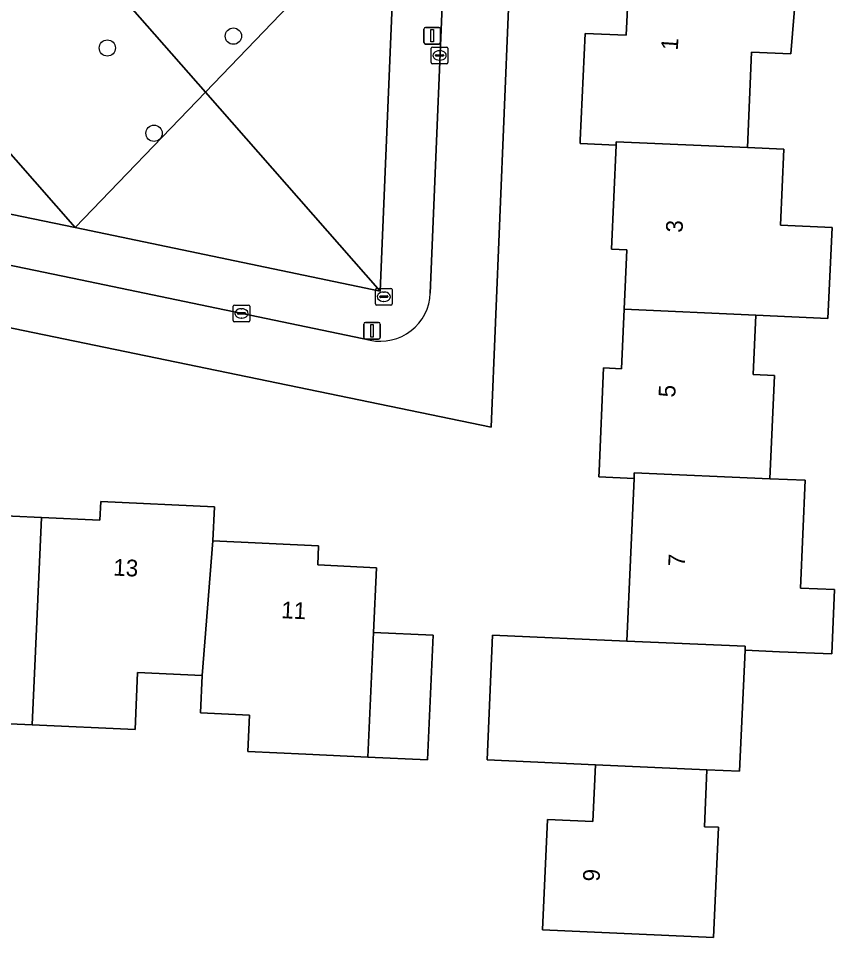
# Model space of a CAD drawing. Extents: x 160732 to 162107, y 387428 to 388479.
# Drawn here: x 161858.6 to 161907.5, y 388024.3 to 388079.4 of the extents above; entities that cross this region are included whole.
import ezdxf

# ---------------------------------------------------------------- set-up
doc = ezdxf.new("R2010")
doc.units = 0
for name, color, linetype in [('IMGEO_Boom', 7, 'Continuous'), ('IMGEO_Erf', 7, 'Continuous'), ('IMGEO_Groenvoorziening', 7, 'Continuous'), ('IMGEO_Kolk', 7, 'Continuous'), ('IMGEO_Lichtmast', 7, 'Continuous'), ('IMGEO_Pand', 7, 'Continuous'), ('IMGEO_Pand_nummerreeks', 7, 'Continuous'), ('IMGEO_Rioolput', 7, 'Continuous'), ('IMGEO_Voetpad_open', 7, 'Continuous')]:
    doc.layers.add(name, color=color, linetype=linetype)

msp = doc.modelspace()

# ---------------------------------------------------------------- linework, layer by layer
at = {"layer": 'IMGEO_Boom'}
for centre in [(161871.524, 388078.287), (161863.972, 388077.577), (161866.768, 388072.468)]:
    msp.add_circle(centre, 0.489, dxfattribs=at)
at = {"layer": 'IMGEO_Erf'}
for points in [[(161905.675, 388086.492), (161904.911, 388077.223), (161902.571, 388077.328), (161902.316, 388071.61), (161904.507, 388071.512), (161904.304, 388066.969), (161907.389, 388066.83), (161907.144, 388061.373), (161902.826, 388061.567), (161902.667, 388058.01), (161903.934, 388057.954), (161903.658, 388051.773), (161905.778, 388051.678), (161905.49, 388045.21), (161907.541, 388045.145), (161907.369, 388041.282), (161904.244, 388041.409), (161902.173, 388041.501), (161901.85, 388034.256), (161899.893, 388034.343), (161899.741, 388030.93), (161900.594, 388030.891), (161900.295, 388024.284), (161890.046, 388024.748), (161890.345, 388031.355), (161893.06, 388031.232), (161893.212, 388034.641), (161886.721, 388034.931), (161887.054, 388042.409), (161895.089, 388042.051), (161895.523, 388051.786), (161893.413, 388051.88), (161893.429, 388052.231), (161893.704, 388058.408), (161894.783, 388058.359), (161894.942, 388061.922), (161895.101, 388065.487), (161894.176, 388065.528), (161894.453, 388071.759), (161892.295, 388071.855), (161892.304, 388072.058), (161892.589, 388078.45), (161895.057, 388078.34), (161895.204, 388081.627)], [(161888.259, 388086.229), (161886.969, 388054.872), (161824.877, 388067.69)], [(161856.526, 388049.614), (161860.028, 388049.455), (161863.532, 388049.295), (161863.583, 388050.409), (161870.389, 388050.099), (161870.296, 388048.046), (161876.631, 388047.757), (161876.578, 388046.606), (161880.088, 388046.446), (161879.911, 388042.572), (161883.492, 388042.409), (161883.151, 388034.932), (161879.575, 388035.095), (161875.858, 388035.264), (161872.398, 388035.433), (161872.497, 388037.618), (161869.553, 388037.752), (161869.655, 388039.984), (161865.784, 388040.16), (161865.63, 388036.748), (161859.467, 388037.027), (161855.876, 388037.19)]]:
    msp.add_lwpolyline(points, dxfattribs=at)
at = {"layer": 'IMGEO_Groenvoorziening'}
for points in [[(161859.373, 388086.868), (161869.849, 388074.938), (161881.309, 388086.876), (161860.155, 388086.953)], [(161852.509, 388077.691), (161862.055, 388066.82), (161869.849, 388074.938), (161859.373, 388086.868)], [(161883.321, 388062.892), (161884.29, 388086.355), (161884.311, 388086.865), (161881.309, 388086.876), (161880.324, 388063.008), (161862.055, 388066.82)], [(161847.302, 388074.863), (161846.34, 388070.064), (161862.055, 388066.82), (161852.509, 388077.691)], [(161862.055, 388066.82), (161846.34, 388070.064), (161845.767, 388067.119), (161862.373, 388063.691), (161879.71, 388060.072)]]:
    msp.add_lwpolyline(points, dxfattribs=at)
for points in [[(161881.309, 388086.876), (161869.849, 388074.938), (161880.324, 388063.008)], [(161880.324, 388063.008), (161869.849, 388074.938), (161862.055, 388066.82)]]:
    msp.add_lwpolyline(points, close=True, dxfattribs=at)
msp.add_arc((161880.324, 388063.008), 2.999, 258.1907, 357.7852, dxfattribs=at)
at = {"layer": 'IMGEO_Kolk'}
for p, q in [((161883.453, 388077.633), (161884.305, 388077.633)), ((161883.378, 388076.707), (161883.378, 388077.559)), ((161883.637, 388077.127), (161883.637, 388077.139)), ((161884.075, 388077.09), (161883.677, 388077.09)), ((161883.68, 388077.176), (161884.078, 388077.176)), ((161883.866, 388077.413), (161883.891, 388077.413)), ((161884.121, 388077.139), (161884.121, 388077.127)), ((161884.379, 388077.559), (161884.379, 388076.707)), ((161884.305, 388076.633), (161883.453, 388076.633)), ((161883.889, 388076.853), (161883.864, 388076.853)), ((161871.584, 388062.179), (161872.436, 388062.179)), ((161871.509, 388061.253), (161871.509, 388062.105)), ((161871.768, 388061.673), (161871.768, 388061.685)), ((161872.206, 388061.636), (161871.808, 388061.636)), ((161871.811, 388061.722), (161872.209, 388061.722)), ((161871.997, 388061.959), (161872.022, 388061.959)), ((161872.252, 388061.685), (161872.252, 388061.673)), ((161872.51, 388062.105), (161872.51, 388061.253)), ((161872.436, 388061.179), (161871.584, 388061.179)), ((161872.02, 388061.399), (161871.995, 388061.399))]:
    msp.add_line(p, q, dxfattribs=at)
for points in [[(161883.453, 388077.633), (161884.305, 388077.633)], [(161883.378, 388076.707), (161883.378, 388077.559)], [(161884.379, 388077.559), (161884.379, 388076.707)], [(161884.305, 388076.633), (161883.453, 388076.633)], [(161871.584, 388062.179), (161872.436, 388062.179)], [(161871.509, 388061.253), (161871.509, 388062.105)], [(161872.51, 388062.105), (161872.51, 388061.253)], [(161872.436, 388061.179), (161871.584, 388061.179)]]:
    msp.add_lwpolyline(points, dxfattribs=at)
for centre, radius, start, end in [((161883.455, 388077.557), 0.0765, 91.552, 178.448), ((161883.455, 388077.557), 0.0765, 91.552, 178.448), ((161884.303, 388077.557), 0.0765, 1.552, 88.448), ((161884.303, 388077.557), 0.0765, 1.552, 88.448), ((161883.677, 388077.136), 0.0403, 85.8775, 175.7526), ((161883.674, 388077.126), 0.0366, 178.938, 274.7102), ((161884.078, 388077.133), 0.043, 264.8664, 352.4533), ((161884.082, 388077.138), 0.0386, 1.7309, 96.639), ((161883.455, 388076.709), 0.0765, 181.552, 268.448), ((161883.455, 388076.709), 0.0765, 181.552, 268.448), ((161884.303, 388076.709), 0.0765, 271.552, 358.448), ((161884.303, 388076.709), 0.0765, 271.552, 358.448), ((161871.586, 388062.103), 0.0765, 91.552, 178.448), ((161871.586, 388062.103), 0.0765, 91.552, 178.448), ((161872.434, 388062.103), 0.0765, 1.552, 88.448), ((161872.434, 388062.103), 0.0765, 1.552, 88.448), ((161871.808, 388061.682), 0.0403, 85.8775, 175.7526), ((161871.805, 388061.672), 0.0366, 178.938, 274.7102), ((161872.209, 388061.679), 0.043, 264.8664, 352.4533), ((161872.213, 388061.684), 0.0386, 1.7309, 96.639), ((161871.586, 388061.255), 0.0765, 181.552, 268.448), ((161871.586, 388061.255), 0.0765, 181.552, 268.448), ((161872.434, 388061.255), 0.0765, 271.552, 358.448), ((161872.434, 388061.255), 0.0765, 271.552, 358.448)]:
    msp.add_arc(centre, radius, start, end, dxfattribs=at)
for centre, major_axis, ratio, start_param, end_param in [((161883.865, 388077.133), (-0.387, 0.002), 0.722429, 4.712389, 7.853982), ((161883.89, 388077.133), (-0.39, 0.002), 0.717154, 1.570796, 4.712389), ((161871.996, 388061.679), (-0.387, 0.002), 0.722429, 4.712389, 7.853982), ((161872.021, 388061.679), (-0.39, 0.002), 0.717154, 1.570796, 4.712389)]:
    msp.add_ellipse(centre, major_axis=major_axis, ratio=ratio, start_param=start_param, end_param=end_param, dxfattribs=at)
at = {"layer": 'IMGEO_Lichtmast'}
for p, q in [((161882.94, 388077.912), (161882.94, 388078.712)), ((161882.94, 388078.712), (161882.94, 388077.912)), ((161883.04, 388078.812), (161883.83, 388078.812)), ((161883.83, 388078.812), (161883.04, 388078.812)), ((161883.93, 388078.712), (161883.93, 388077.912)), ((161883.93, 388077.912), (161883.93, 388078.712)), ((161883.83, 388077.812), (161883.04, 388077.812)), ((161883.04, 388077.812), (161883.83, 388077.812)), ((161879.436, 388061.137), (161880.226, 388061.137)), ((161880.226, 388061.137), (161879.436, 388061.137)), ((161879.336, 388060.237), (161879.336, 388061.037)), ((161879.336, 388061.037), (161879.336, 388060.237)), ((161880.326, 388061.037), (161880.326, 388060.237)), ((161880.326, 388060.237), (161880.326, 388061.037)), ((161880.226, 388060.137), (161879.436, 388060.137)), ((161879.436, 388060.137), (161880.226, 388060.137))]:
    msp.add_line(p, q, dxfattribs=at)
for points in [[(161883.36, 388078.687), (161883.51, 388078.687), (161883.51, 388077.937), (161883.36, 388077.937), (161883.36, 388078.687)], [(161879.756, 388061.012), (161879.906, 388061.012), (161879.906, 388060.262), (161879.756, 388060.262), (161879.756, 388061.012)]]:
    msp.add_lwpolyline(points, dxfattribs=at)
for centre, start, end in [((161883.04, 388078.712), 90, 180), ((161883.04, 388078.712), 90, 180), ((161883.83, 388078.712), 0, 90), ((161883.83, 388078.712), 360, 90), ((161883.04, 388077.912), 180, 270), ((161883.04, 388077.912), 180, 270), ((161883.83, 388077.912), 270, 0), ((161883.83, 388077.912), 270, 0), ((161879.436, 388061.037), 90, 180), ((161879.436, 388061.037), 90, 180), ((161880.226, 388061.037), 0, 90), ((161880.226, 388061.037), 360, 90), ((161879.436, 388060.237), 180, 270), ((161879.436, 388060.237), 180, 270), ((161880.226, 388060.237), 270, 0), ((161880.226, 388060.237), 270, 0)]:
    msp.add_arc(centre, 0.1, start, end, dxfattribs=at)
at = {"layer": 'IMGEO_Pand'}
for points in [[(161905.675, 388086.492), (161893.826, 388086.573), (161893.806, 388081.69), (161895.204, 388081.627), (161895.057, 388078.34), (161892.589, 388078.45), (161892.304, 388072.058), (161892.295, 388071.855), (161894.453, 388071.759), (161894.462, 388071.961), (161902.316, 388071.61), (161902.571, 388077.328), (161904.911, 388077.223)], [(161904.507, 388071.512), (161902.316, 388071.61), (161894.462, 388071.961), (161894.453, 388071.759), (161894.176, 388065.528), (161895.101, 388065.487), (161894.942, 388061.922), (161902.826, 388061.567), (161907.144, 388061.373), (161907.389, 388066.83), (161904.304, 388066.969)], [(161903.934, 388057.954), (161902.667, 388058.01), (161902.826, 388061.567), (161894.942, 388061.922), (161894.783, 388058.359), (161893.704, 388058.408), (161893.429, 388052.231), (161893.413, 388051.88), (161895.523, 388051.786), (161895.539, 388052.137), (161903.658, 388051.773)], [(161905.778, 388051.678), (161903.658, 388051.773), (161895.539, 388052.137), (161895.523, 388051.786), (161895.089, 388042.051), (161902.183, 388041.735), (161902.173, 388041.501), (161904.244, 388041.409), (161907.369, 388041.282), (161907.541, 388045.145), (161905.49, 388045.21)], [(161860.028, 388049.455), (161856.526, 388049.614), (161856.573, 388050.632), (161850.305, 388050.918), (161849.664, 388043.032), (161849.56, 388040.762), (161856.024, 388040.468), (161855.876, 388037.19), (161859.467, 388037.027), (161859.666, 388041.441)], [(161869.655, 388039.984), (161870.296, 388048.046), (161870.389, 388050.099), (161863.583, 388050.409), (161863.532, 388049.295), (161860.028, 388049.455), (161859.666, 388041.441), (161859.467, 388037.027), (161865.63, 388036.748), (161865.784, 388040.16)], [(161879.911, 388042.572), (161880.088, 388046.446), (161876.578, 388046.606), (161876.631, 388047.757), (161870.296, 388048.046), (161869.655, 388039.984), (161869.553, 388037.752), (161872.497, 388037.618), (161872.398, 388035.433), (161875.858, 388035.264), (161879.575, 388035.095)], [(161883.151, 388034.932), (161883.492, 388042.409), (161879.911, 388042.572), (161879.575, 388035.095)], [(161902.173, 388041.501), (161902.183, 388041.735), (161895.089, 388042.051), (161887.054, 388042.409), (161886.721, 388034.931), (161893.212, 388034.641), (161899.893, 388034.343), (161901.85, 388034.256)], [(161900.594, 388030.891), (161899.741, 388030.93), (161899.893, 388034.343), (161893.212, 388034.641), (161893.06, 388031.232), (161890.345, 388031.355), (161890.046, 388024.748), (161900.295, 388024.284)]]:
    msp.add_lwpolyline(points, close=True, dxfattribs=at)
at = {"layer": 'IMGEO_Rioolput'}
for p, q in [((161880.035, 388062.253), (161880.035, 388063.105)), ((161880.11, 388063.179), (161880.962, 388063.179)), ((161880.337, 388062.722), (161880.735, 388062.722)), ((161880.523, 388062.959), (161880.548, 388062.959)), ((161881.036, 388063.105), (161881.036, 388062.253)), ((161880.962, 388062.179), (161880.11, 388062.179)), ((161880.294, 388062.673), (161880.294, 388062.685)), ((161880.732, 388062.636), (161880.334, 388062.636)), ((161880.546, 388062.399), (161880.521, 388062.399)), ((161880.778, 388062.685), (161880.778, 388062.673))]:
    msp.add_line(p, q, dxfattribs=at)
for points in [[(161880.035, 388062.253), (161880.035, 388063.105)], [(161880.11, 388063.179), (161880.962, 388063.179)], [(161881.036, 388063.105), (161881.036, 388062.253)], [(161880.962, 388062.179), (161880.11, 388062.179)]]:
    msp.add_lwpolyline(points, dxfattribs=at)
for centre, radius, start, end in [((161880.112, 388063.103), 0.0765, 91.552, 178.448), ((161880.112, 388063.103), 0.0765, 91.552, 178.448), ((161880.334, 388062.682), 0.0403, 85.8775, 175.7526), ((161880.739, 388062.684), 0.0386, 1.7309, 96.639), ((161880.96, 388063.103), 0.0765, 1.552, 88.448), ((161880.96, 388063.103), 0.0765, 1.552, 88.448), ((161880.112, 388062.255), 0.0765, 181.552, 268.448), ((161880.112, 388062.255), 0.0765, 181.552, 268.448), ((161880.331, 388062.672), 0.0366, 178.938, 274.7102), ((161880.735, 388062.679), 0.043, 264.8664, 352.4533), ((161880.96, 388062.255), 0.0765, 271.552, 358.448), ((161880.96, 388062.255), 0.0765, 271.552, 358.448)]:
    msp.add_arc(centre, radius, start, end, dxfattribs=at)
for centre, major_axis, ratio, start_param, end_param in [((161880.522, 388062.679), (-0.387, 0.002), 0.722429, 4.712389, 7.853982), ((161880.547, 388062.679), (-0.39, 0.002), 0.717154, 1.570796, 4.712389)]:
    msp.add_ellipse(centre, major_axis=major_axis, ratio=ratio, start_param=start_param, end_param=end_param, dxfattribs=at)
at = {"layer": 'IMGEO_Voetpad_open'}
for points in [[(161796.688, 388065.6), (161809.831, 388065.861), (161818.876, 388065.792), (161820.293, 388065.781), (161820.684, 388065.778), (161820.78, 388067.877), (161824.877, 388067.69), (161886.969, 388054.872), (161888.259, 388086.229), (161888.265, 388086.85), (161884.311, 388086.865), (161884.29, 388086.355), (161883.321, 388062.892)], [(161879.71, 388060.072), (161862.373, 388063.691), (161845.767, 388067.119), (161844.325, 388067.417), (161826.77, 388071.041)]]:
    msp.add_lwpolyline(points, dxfattribs=at)
msp.add_arc((161880.324, 388063.008), 2.999, 258.1907, 357.7852, dxfattribs=at)

# ---------------------------------------------------------------- texts
at = {"layer": 'IMGEO_Pand_nummerreeks'}
for s, rotation, p in [('1', 85.978, (161898.139, 388077.413)), ('3', 87.4448, (161898.43, 388066.5)), ('5', 87.4448, (161897.99, 388056.631)), ('13', 357.393, (161864.315, 388045.976)), ('7', 87.4448, (161898.571, 388046.497)), ('11', 357.3873, (161874.376, 388043.423)), ('9', 87.4104, (161893.459, 388027.628))]:
    msp.add_text(s, height=1, rotation=rotation, dxfattribs=at).set_placement(p)

doc.saveas('drawing.dxf')
